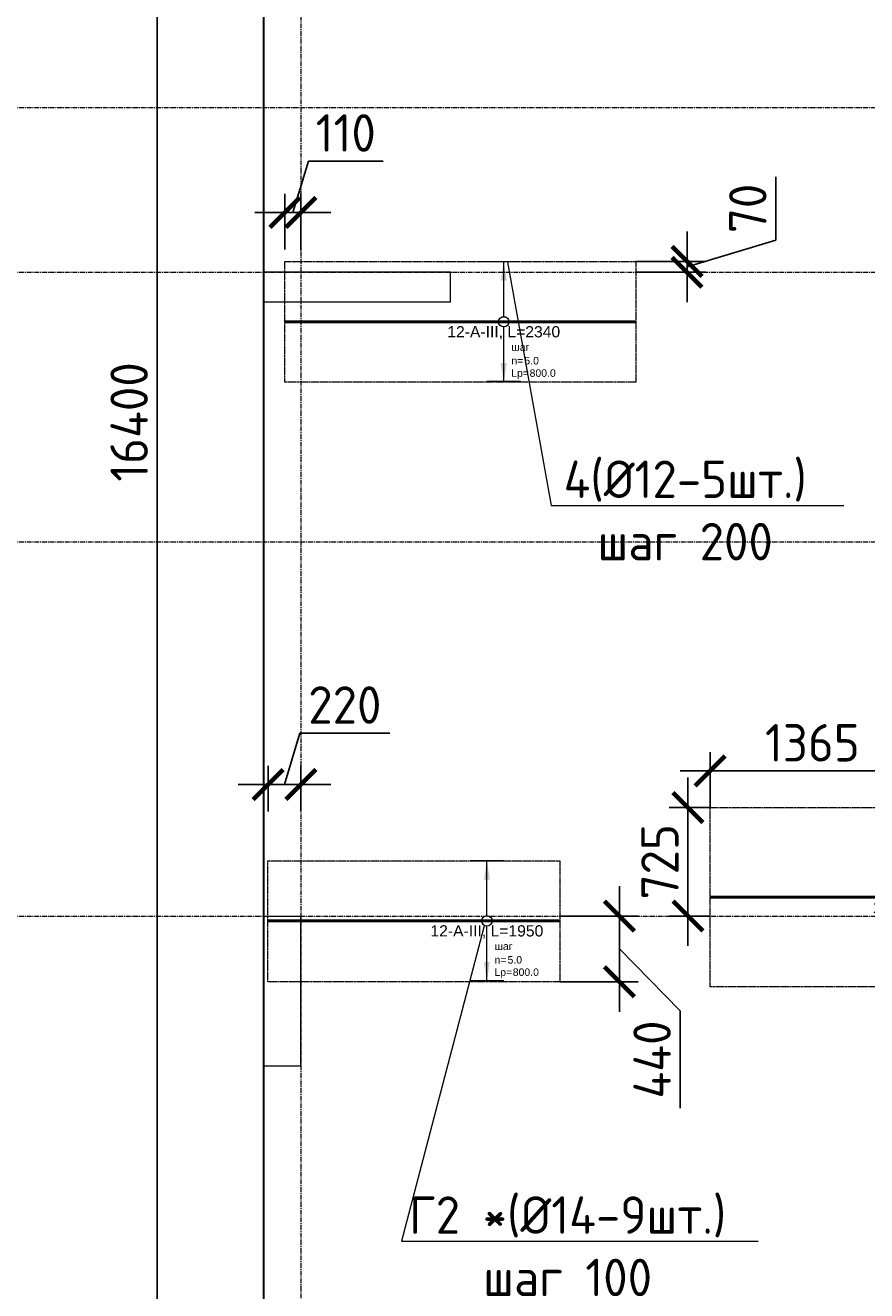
# Model space of a CAD drawing. Header units: millimetres. Extents: x -5898314 to 1055204, y -720802 to 1562611.
# Tile 280 of 362: x 1499 to 7121, y -42607 to -34155. Entities that reach past the tile are written whole.
import ezdxf
from ezdxf import colors
from ezdxf.entities.mleader import LeaderData, LeaderLine
from ezdxf.enums import TextEntityAlignment as Align
from ezdxf.math import Vec2, Vec3

# ---------------------------------------------------------------- set-up
doc = ezdxf.new("R2010")
doc.units = ezdxf.units.MM
doc.set_wipeout_variables(frame=1)
for name, pattern in [('01 Штриховая _4 мм_', [6, 3.5, -2.5]), ('______5', [1100, 800, -100, 100, -100]), ('DASHED', [7, 5, -2, 0]), ('GOST2.303 4', [7, 5, -2, 0]), ('осевая', [50.8, 31.75, -6.35, 6.35, -6.35])]:
    doc.linetypes.add(name, pattern=pattern)
for name, color, linetype, lineweight in [('907Сл Осевые', 1, 'Continuous', 0), ('АрмСтер', 2, 'Continuous', 50), ('контур распр. стерхней', 2, 'GOST2.303 4', 20), ('Оси', 40, '______5', 18), ('Перекрытие ж_бетон', 1, 'Continuous', 30), ('подоснова', 151, 'Continuous', 5), ('РАЗМЕРЫ', 1, 'Continuous', 9)]:
    doc.layers.add(name, color=color, linetype=linetype, lineweight=lineweight)
doc.layers.add('АрмСтер_атрибуты', color=2, linetype='Continuous', lineweight=0, plot=False)
doc.layers.add('Колонна_ бетон', color=7, linetype='Continuous', lineweight=50, true_color=0xb4b496)
doc.styles.add('GOST-2.304_Type-B', font='GOST_Common.ttf')
doc.styles.get("Standard").update_dxf_attribs({"font": 'arial.ttf'})
doc.styles.add('Аннотативный', font='arial.ttf')
doc.dimstyles.new('СПДС', dxfattribs={"dimscale": 100, "dimtxt": 2.5, "dimasz": 2, "dimexe": 1.25, "dimexo": 0, "dimtad": 1, "dimdec": 0, "dimrnd": 5, "dimtxsty": 'GOST-2.304_Type-B', "dimblk": 'ARCHTICK', "dimcen": 2.5, "dimdle": 2, "dimclrd": 1, "dimclre": 1, "dimclrt": 1, "dimadec": 0, "dimazin": 2, "dimtfac": 0.75, "dimtdec": 0, "dimtmove": 1, "dimatfit": 3, "dimfxl": 1, "dimtfillclr": 256, "dimtolj": 1, "dimarcsym": 1})

# ---------------------------------------------------------------- blocks, each defined once
blk = doc.blocks.new('_ArchTick')
at = {"color": 0, "linetype": 'ByBlock', "const_width": 0.15}
blk.add_lwpolyline([(-0.5, -0.5), (0.5, 0.5)], dxfattribs=at)
blk = doc.blocks.new('*D1318')
at = {"layer": 'DEFPOINTS', "color": 0, "lineweight": 0, "transparency": 16777216}
for p in [(2380.1, -28604.4), (3090.7, -28604.4), (2672.9, -45004.4)]:
    blk.add_point(p, dxfattribs=at)
at = {"layer": 'РАЗМЕРЫ', "color": 1, "lineweight": -2, "transparency": 16777216}
for p, q in [((2380.1, -45204.4), (2380.1, -28404.4)), ((3090.7, -28604.4), (2255.1, -28604.4)), ((2672.9, -45004.4), (2255.1, -45004.4))]:
    blk.add_line(p, q, dxfattribs=at)
at = {"layer": 'РАЗМЕРЫ', "color": 1, "lineweight": -2, "transparency": 16777216, "xscale": 200, "yscale": 200, "zscale": 200}
for p, rotation in [((2380.1, -28604.4), 90), ((2380.1, -45004.4), 270)]:
    blk.add_blockref('_ArchTick', p, dxfattribs=dict(at, rotation=rotation))
at = {"layer": 'РАЗМЕРЫ', "color": 1, "lineweight": 0, "transparency": 16777216, "insert": (2192.6, -36804.4), "char_height": 250, "attachment_point": 5, "rotation": 90, "style": 'GOST-2.304_Type-B'}
blk.add_mtext('\\A1;16400', dxfattribs=at)
blk = doc.blocks.new('подложка стн 1-го этажа')
at = {"layer": 'Колонна_ бетон', "color": 252, "linetype": 'DASHED', "lineweight": 0, "ltscale": 0.5, "true_color": 0x939598, "transparency": 33554687}
for p, q in [((7793.8, 18711.8, -200), (7793.8, 18911.8, -200)), ((7793.8, 18911.8, -200), (7793.8, 18911.8, -200)), ((9043.8, 18911.8, -200), (7793.8, 18911.8, -200)), ((7793.8, 18711.8, -200), (7793.8, 18911.8, -200)), ((7793.8, 18911.8, -200), (7793.8, 18911.8, -200)), ((9043.8, 18911.8, -200), (7793.8, 18911.8, -200)), ((9043.8, 18911.8, -200), (9043.8, 18911.8, -200)), ((9043.8, 18711.8, -200), (9043.8, 18911.8, -200)), ((9043.8, 18911.8, -200), (9043.8, 18911.8, -200)), ((9043.8, 18711.8, -200), (9043.8, 18911.8, -200)), ((9043.8, 18711.8, -200), (7793.8, 18711.8, -200)), ((7793.8, 18711.8, -200), (7793.8, 18711.8, -200)), ((9043.8, 18711.8, -200), (7793.8, 18711.8, -200)), ((7793.8, 18711.8, -200), (7793.8, 18711.8, -200)), ((9043.8, 18711.8, -200), (9043.8, 18711.8, -200)), ((9043.8, 18711.8, -200), (9043.8, 18711.8, -200)), ((7793.9, 14611.8, -200), (7793.9, 14611.8, -200)), ((7793.9, 14611.8, -200), (8043.9, 14611.8, -200)), ((7793.9, 13611.8, -200), (7793.9, 14611.8, -200)), ((7793.9, 14611.8, -200), (7793.9, 14611.8, -200)), ((7793.9, 14611.8, -200), (8043.9, 14611.8, -200)), ((7793.9, 13611.8, -200), (7793.9, 14611.8, -200)), ((8043.9, 14611.8, -200), (8043.9, 14611.8, -200)), ((8043.9, 13611.8, -200), (8043.9, 14611.8, -200)), ((8043.9, 14611.8, -200), (8043.9, 14611.8, -200)), ((8043.9, 13611.8, -200), (8043.9, 14611.8, -200)), ((7793.9, 13611.8, -200), (7793.9, 13611.8, -200)), ((7793.9, 13611.8, -200), (8043.9, 13611.8, -200)), ((7793.9, 13611.8, -200), (7793.9, 13611.8, -200)), ((7793.9, 13611.8, -200), (8043.9, 13611.8, -200)), ((8043.9, 13611.8, -200), (8043.9, 13611.8, -200)), ((8043.9, 13611.8, -200), (8043.9, 13611.8, -200))]:
    blk.add_line(p, q, dxfattribs=at)
blk = doc.blocks.new('оси блок 2')
at = {"layer": 'Оси', "color": 16, "linetype": 'осевая', "lineweight": 0, "transparency": 33554687}
for p, q in [((-85704.7, -322543), (-85704.7, -347930)), ((-89822.3, -332401.3), (-37238.5, -332401.3)), ((-89822.3, -333501.3), (-37238.5, -333501.3)), ((-89822.3, -335301.3), (-37238.5, -335301.3)), ((-89822.3, -337801.3), (-37238.5, -337801.3))]:
    blk.add_line(p, q, dxfattribs=at)
blk = doc.blocks.new('_None')
blk = doc.blocks.new('*U1013')
at = {"layer": 'РАЗМЕРЫ'}
for p, q in [((112.5, 400), (-112.5, 400)), ((112.5, -400), (-112.5, -400))]:
    blk.add_line(p, q, dxfattribs=at)
at = {"layer": 'РАЗМЕРЫ', "ltscale": 15}
blk.add_line((0, -400), (0, 400), dxfattribs=at)
at = {"layer": 'РАЗМЕРЫ'}
for points in [[(0, 400), (20.9, 274.8), (-20.9, 274.8)], [(0, -400), (20.9, -274.8), (-20.9, -274.8)]]:
    blk.add_solid(points, dxfattribs=at)
at = {"layer": 'АрмСтер_атрибуты', "color": 215, "ltscale": 15, "style": 'Аннотативный'}
for s, p in [('шаг', (51.4, -194.2)), ('n=', (51.4, -285.1)), ('Lр=', (50.2, -367.8))]:
    blk.add_text(s, height=50, dxfattribs=at).set_placement(p)
at = {"layer": 'АрмСтер_атрибуты', "style": 'Аннотативный', "flags": 8}
blk.add_attdef('ПОЗ', (110, 29.6), '', height=75, dxfattribs=at)
at = {"layer": 'АрмСтер_атрибуты', "color": 215, "style": 'Аннотативный'}
for tag, p, flags in [('ШАГ', (190.9, -194.2), 10), ('КОЛ', (138, -285.1), 8), ('ШИРИНА', (172.9, -367.8), 8)]:
    blk.add_attdef(tag, p, '', height=50, dxfattribs=dict(at, flags=flags))
at = {"layer": 'АрмСтер_атрибуты', "flags": 9}
for tag, p in [('МАССА', (-1033.5, -810.5)), ('ОБОЗНАЧЕНИЕ', (-1033.5, -924.4))]:
    blk.add_attdef(tag, p, '', height=75, dxfattribs=at)
at = {"linetype": 'Continuous', "lineweight": 0}
blk.add_wipeout([(35, 0), (28.3, 20.6), (10.8, 33.3), (-10.8, 33.3), (-28.3, 20.6), (-35, 0), (-28.3, -20.6), (-10.8, -33.3), (10.8, -33.3), (28.3, -20.6)], dxfattribs=at)
at = {"color": 0, "linetype": 'ByBlock', "lineweight": -2, "ltscale": 100}
blk.add_line((-1462.5, 0), (487.5, 0), dxfattribs=at)
at = {"layer": 'РАЗМЕРЫ'}
blk.add_circle((0, 0), 35, dxfattribs=at)
at = {"layer": 'АрмСтер_атрибуты', "style": 'Аннотативный', "flags": 8}
blk.add_attdef('НАИМЕНОВАНИЕ', text='', height=75, dxfattribs=at).set_placement((0, -29.3), align=Align.TOP_CENTER)
blk = doc.blocks.new('*U1262')
at = {"layer": 'РАЗМЕРЫ'}
for p, q in [((112.5, 600), (-112.5, 600)), ((112.5, -600), (-112.5, -600))]:
    blk.add_line(p, q, dxfattribs=at)
at = {"layer": 'РАЗМЕРЫ', "ltscale": 15}
blk.add_line((0, -600), (0, 600), dxfattribs=at)
at = {"layer": 'РАЗМЕРЫ'}
for points in [[(0, 600), (20.9, 474.8), (-20.9, 474.8)], [(0, -600), (20.9, -474.8), (-20.9, -474.8)]]:
    blk.add_solid(points, dxfattribs=at)
at = {"layer": 'АрмСтер_атрибуты', "color": 215, "ltscale": 15, "style": 'Аннотативный'}
for s, p in [('шаг', (51.4, -194.2)), ('n=', (51.4, -285.1)), ('Lр=', (50.2, -367.8))]:
    blk.add_text(s, height=50, dxfattribs=at).set_placement(p)
at = {"layer": 'АрмСтер_атрибуты', "style": 'Аннотативный', "flags": 8}
blk.add_attdef('ПОЗ', (110, 29.6), '', height=75, dxfattribs=at)
at = {"layer": 'АрмСтер_атрибуты', "color": 215, "style": 'Аннотативный'}
for tag, p, flags in [('ШАГ', (190.9, -194.2), 10), ('КОЛ', (138, -285.1), 8), ('ШИРИНА', (172.9, -367.8), 8)]:
    blk.add_attdef(tag, p, '', height=50, dxfattribs=dict(at, flags=flags))
at = {"layer": 'АрмСтер_атрибуты', "flags": 9}
for tag, p in [('МАССА', (-1033.5, -610.5)), ('ОБОЗНАЧЕНИЕ', (-1033.5, -724.4))]:
    blk.add_attdef(tag, p, '', height=75, dxfattribs=at)
at = {"linetype": 'Continuous', "lineweight": 0}
blk.add_wipeout([(35, 0), (28.3, 20.6), (10.8, 33.3), (-10.8, 33.3), (-28.3, 20.6), (-35, 0), (-28.3, -20.6), (-10.8, -33.3), (10.8, -33.3), (28.3, -20.6)], dxfattribs=at)
at = {"color": 0, "linetype": 'ByBlock', "lineweight": -2, "ltscale": 100}
blk.add_line((-1462.5, 0), (877.5, 0), dxfattribs=at)
at = {"layer": 'РАЗМЕРЫ'}
blk.add_circle((0, 0), 35, dxfattribs=at)
at = {"layer": 'АрмСтер_атрибуты', "style": 'Аннотативный', "flags": 8}
blk.add_attdef('НАИМЕНОВАНИЕ', text='', height=75, dxfattribs=at).set_placement((0, -29.3), align=Align.TOP_CENTER)
blk = doc.blocks.new('*U1290')
at = {"layer": 'РАЗМЕРЫ'}
for p, q in [((112.5, 400), (-112.5, 400)), ((112.5, -400), (-112.5, -400))]:
    blk.add_line(p, q, dxfattribs=at)
at = {"layer": 'РАЗМЕРЫ', "ltscale": 15}
blk.add_line((0, -400), (0, 400), dxfattribs=at)
at = {"layer": 'РАЗМЕРЫ'}
for points in [[(0, 400), (20.9, 274.8), (-20.9, 274.8)], [(0, -400), (20.9, -274.8), (-20.9, -274.8)]]:
    blk.add_solid(points, dxfattribs=at)
at = {"layer": 'АрмСтер_атрибуты', "color": 215, "ltscale": 15, "style": 'Аннотативный'}
for s, p in [('шаг', (51.4, -194.2)), ('n=', (51.4, -285.1)), ('Lр=', (50.2, -367.8))]:
    blk.add_text(s, height=50, dxfattribs=at).set_placement(p)
at = {"layer": 'АрмСтер_атрибуты', "style": 'Аннотативный', "flags": 8}
blk.add_attdef('ПОЗ', (110, 29.6), '', height=75, dxfattribs=at)
at = {"layer": 'АрмСтер_атрибуты', "color": 215, "style": 'Аннотативный'}
for tag, p, flags in [('ШАГ', (190.9, -194.2), 10), ('КОЛ', (138, -285.1), 8), ('ШИРИНА', (172.9, -367.8), 8)]:
    blk.add_attdef(tag, p, '', height=50, dxfattribs=dict(at, flags=flags))
at = {"layer": 'АрмСтер_атрибуты', "flags": 9}
for tag, p in [('МАССА', (-1033.5, -410.5)), ('ОБОЗНАЧЕНИЕ', (-1033.5, -524.4))]:
    blk.add_attdef(tag, p, '', height=75, dxfattribs=at)
at = {"linetype": 'Continuous', "lineweight": 0}
blk.add_wipeout([(35, 0), (28.3, 20.6), (10.8, 33.3), (-10.8, 33.3), (-28.3, 20.6), (-35, 0), (-28.3, -20.6), (-10.8, -33.3), (10.8, -33.3), (28.3, -20.6)], dxfattribs=at)
at = {"color": 0, "linetype": 'ByBlock', "lineweight": -2, "ltscale": 100}
blk.add_line((-1462.5, 0), (877.5, 0), dxfattribs=at)
at = {"layer": 'РАЗМЕРЫ'}
blk.add_circle((0, 0), 35, dxfattribs=at)
at = {"layer": 'АрмСтер_атрибуты', "style": 'Аннотативный', "flags": 8}
blk.add_attdef('НАИМЕНОВАНИЕ', text='', height=75, dxfattribs=at).set_placement((0, -29.3), align=Align.TOP_CENTER)
blk = doc.blocks.new('*D1336')
at = {"layer": '907Сл Осевые', "color": 1, "lineweight": -2, "transparency": 16777216}
for p, q in [((3286.8, -35405.2), (3390, -35061.4)), ((3390, -35061.4), (3890, -35061.4)), ((3233, -35653.2), (3233, -35280.2)), ((3340.7, -35653.2), (3340.7, -35280.2)), ((3233, -35405.2), (3033, -35405.2)), ((3340.7, -35405.2), (3233, -35405.2)), ((3340.7, -35405.2), (3233, -35405.2)), ((3340.7, -35405.2), (3540.7, -35405.2))]:
    blk.add_line(p, q, dxfattribs=at)
at = {"layer": 'DEFPOINTS', "color": 0, "lineweight": 0, "transparency": 16777216}
for p in [(3233, -35405.2), (3233, -35653.2), (3340.7, -35653.2)]:
    blk.add_point(p, dxfattribs=at)
at = {"layer": '907Сл Осевые', "color": 1, "lineweight": -2, "transparency": 16777216, "xscale": 200, "yscale": 200, "zscale": 200}
blk.add_blockref('_ArchTick', (3233, -35405.2), dxfattribs=at)
at = {"layer": '907Сл Осевые', "color": 1, "lineweight": -2, "transparency": 16777216, "xscale": 200, "yscale": 200, "zscale": 200, "rotation": 180}
blk.add_blockref('_ArchTick', (3340.7, -35405.2), dxfattribs=at)
at = {"layer": '907Сл Осевые', "color": 1, "lineweight": 0, "transparency": 16777216, "insert": (3640, -34873.9), "char_height": 250, "attachment_point": 5, "style": 'GOST-2.304_Type-B'}
blk.add_mtext('\\A1;110', dxfattribs=at)
blk = doc.blocks.new('*D1391')
at = {"layer": '907Сл Осевые', "color": 1, "lineweight": -2, "transparency": 16777216}
for p, q in [((6513.9, -35589.9), (6513.9, -35166.1)), ((5920.2, -35731.9), (5920.2, -35531.9)), ((5920.2, -35768.1), (6513.9, -35589.9)), ((5577.4, -35731.9), (6045.2, -35731.9)), ((5920.2, -35804.3), (5920.2, -35731.9)), ((5920.2, -35804.3), (5920.2, -35731.9)), ((5577.4, -35804.3), (6045.2, -35804.3)), ((5920.2, -35804.3), (5920.2, -36004.3))]:
    blk.add_line(p, q, dxfattribs=at)
at = {"layer": 'DEFPOINTS', "color": 0, "lineweight": 0, "transparency": 16777216}
for p in [(5577.4, -35731.9), (5920.2, -35731.9), (5577.4, -35804.3, 200)]:
    blk.add_point(p, dxfattribs=at)
at = {"layer": '907Сл Осевые', "color": 1, "lineweight": -2, "transparency": 16777216, "xscale": 200, "yscale": 200, "zscale": 200}
for p, rotation in [((5920.2, -35731.9), 270), ((5920.2, -35804.3), 90)]:
    blk.add_blockref('_ArchTick', p, dxfattribs=dict(at, rotation=rotation))
at = {"layer": '907Сл Осевые', "color": 1, "lineweight": 0, "transparency": 16777216, "insert": (6326.4, -35378), "char_height": 250, "attachment_point": 5, "rotation": 90, "style": 'GOST-2.304_Type-B'}
blk.add_mtext('\\A1;70', dxfattribs=at)
blk = doc.blocks.new('*D1337')
at = {"layer": '907Сл Осевые', "color": 1, "lineweight": -2, "transparency": 16777216}
for p, q in [((3230.5, -39226.1), (3333.7, -38882.4)), ((3333.7, -38882.4), (3933.7, -38882.4)), ((3120.5, -39407.1), (3120.5, -39101.1)), ((3340.5, -39407.1), (3340.5, -39101.1)), ((3540.5, -39226.1), (2920.5, -39226.1))]:
    blk.add_line(p, q, dxfattribs=at)
at = {"layer": 'DEFPOINTS', "color": 0, "lineweight": 0, "transparency": 16777216}
for p in [(3120.5, -39226.1), (3120.5, -39407.1), (3340.5, -39407.1)]:
    blk.add_point(p, dxfattribs=at)
at = {"layer": '907Сл Осевые', "color": 1, "lineweight": -2, "transparency": 16777216, "xscale": 200, "yscale": 200, "zscale": 200, "rotation": 180}
blk.add_blockref('_ArchTick', (3120.5, -39226.1), dxfattribs=at)
at = {"layer": '907Сл Осевые', "color": 1, "lineweight": -2, "transparency": 16777216, "xscale": 200, "yscale": 200, "zscale": 200}
blk.add_blockref('_ArchTick', (3340.5, -39226.1), dxfattribs=at)
at = {"layer": '907Сл Осевые', "color": 1, "lineweight": 0, "transparency": 16777216, "insert": (3633.7, -38694.9), "char_height": 250, "attachment_point": 5, "style": 'GOST-2.304_Type-B'}
blk.add_mtext('\\A1;220', dxfattribs=at)
blk = doc.blocks.new('*D1392')
at = {"layer": '907Сл Осевые', "color": 1, "lineweight": -2, "transparency": 16777216}
for p, q in [((5926.5, -40304.3), (5926.5, -39179.5)), ((6074.6, -39379.5), (5801.5, -39379.5)), ((6074.6, -40104.3), (5801.5, -40104.3))]:
    blk.add_line(p, q, dxfattribs=at)
at = {"layer": 'DEFPOINTS', "color": 0, "lineweight": 0, "transparency": 16777216}
for p in [(5926.5, -39379.5), (6074.6, -39379.5), (6074.6, -40104.3, 200)]:
    blk.add_point(p, dxfattribs=at)
at = {"layer": '907Сл Осевые', "color": 1, "lineweight": -2, "transparency": 16777216, "xscale": 200, "yscale": 200, "zscale": 200}
for p, rotation in [((5926.5, -39379.5), 90), ((5926.5, -40104.3), 270)]:
    blk.add_blockref('_ArchTick', p, dxfattribs=dict(at, rotation=rotation))
at = {"layer": '907Сл Осевые', "color": 1, "lineweight": 0, "transparency": 16777216, "insert": (5739, -39741.9), "char_height": 250, "attachment_point": 5, "rotation": 90, "style": 'GOST-2.304_Type-B'}
blk.add_mtext('\\A1;725', dxfattribs=at)
blk = doc.blocks.new('*D1338')
at = {"layer": '907Сл Осевые', "color": 1, "lineweight": -2, "transparency": 16777216}
for p, q in [((6074.6, -39379.5), (6074.6, -39009.9)), ((7440.4, -39379.5), (7440.4, -39009.9)), ((7640.4, -39134.9), (5874.6, -39134.9))]:
    blk.add_line(p, q, dxfattribs=at)
at = {"layer": 'DEFPOINTS', "color": 0, "lineweight": 0, "transparency": 16777216}
for p in [(6074.6, -39134.9), (6074.6, -39379.5), (7440.4, -39379.5, 200)]:
    blk.add_point(p, dxfattribs=at)
at = {"layer": '907Сл Осевые', "color": 1, "lineweight": -2, "transparency": 16777216, "xscale": 200, "yscale": 200, "zscale": 200, "rotation": 180}
blk.add_blockref('_ArchTick', (6074.6, -39134.9), dxfattribs=at)
at = {"layer": '907Сл Осевые', "color": 1, "lineweight": -2, "transparency": 16777216, "xscale": 200, "yscale": 200, "zscale": 200}
blk.add_blockref('_ArchTick', (7440.4, -39134.9), dxfattribs=at)
at = {"layer": '907Сл Осевые', "color": 1, "lineweight": 0, "transparency": 16777216, "insert": (6757.5, -38947.4), "char_height": 250, "attachment_point": 5, "style": 'GOST-2.304_Type-B'}
blk.add_mtext('\\A1;1365', dxfattribs=at)
blk = doc.blocks.new('*D1347')
at = {"layer": '907Сл Осевые', "color": 1, "lineweight": -2, "transparency": 16777216}
for p, q in [((5467.8, -39905), (5467.8, -40743.4)), ((5070, -40105), (5592.8, -40105)), ((5467.8, -40324.2), (5874.1, -40738)), ((5070, -40543.4), (5592.8, -40543.4)), ((5874.1, -40738), (5874.1, -41388))]:
    blk.add_line(p, q, dxfattribs=at)
at = {"layer": 'DEFPOINTS', "color": 0, "lineweight": 0, "transparency": 16777216}
for p in [(5070, -40105), (5070, -40543.4), (5467.8, -40543.4)]:
    blk.add_point(p, dxfattribs=at)
at = {"layer": '907Сл Осевые', "color": 1, "lineweight": -2, "transparency": 16777216, "xscale": 200, "yscale": 200, "zscale": 200}
for p, rotation in [((5467.8, -40105), 90), ((5467.8, -40543.4), 270)]:
    blk.add_blockref('_ArchTick', p, dxfattribs=dict(at, rotation=rotation))
at = {"layer": '907Сл Осевые', "color": 1, "lineweight": 0, "transparency": 16777216, "insert": (5686.6, -41063), "char_height": 250, "attachment_point": 5, "rotation": 90, "style": 'GOST-2.304_Type-B'}
blk.add_mtext('\\A1;440', dxfattribs=at)

msp = doc.modelspace()

# ---------------------------------------------------------------- linework, layer by layer
at = {"layer": 'контур распр. стерхней', "linetype": '01 Штриховая _4 мм_'}
for points in [[(5577.43, -36538.4), (3232.87, -36538.4), (3232.88, -35731.85), (5577.44, -35731.85)], [(8419.15, -40576.48), (6074.6, -40576.48), (6074.61, -39379.47), (8419.16, -39379.47)], [(5070.27, -40543.47), (3120.27, -40543.47), (3120.28, -39736.6), (5070.28, -39736.6)]]:
    msp.add_lwpolyline(points, close=True, dxfattribs=at)
at = {"layer": 'Перекрытие ж_бетон'}
msp.add_lwpolyline([(13750.67, -28354.44), (13750.67, -28354.44), (3090.67, -28354.44), (3090.67, -45254.44)], dxfattribs=at)

# ---------------------------------------------------------------- block references
msp.add_blockref('подложка стн 1-го этажа', (-4703.26, -54716.23, 560), dxfattribs=at)
at = {"layer": 'подоснова', "color": 6, "ltscale": 0.3}
msp.add_blockref('оси блок 2', (89045.38, 297696.88), dxfattribs=at)

# ---------------------------------------------------------------- dimensions: what is measured, and where the dimension line sits
at = {"layer": '907Сл Осевые', "lineweight": 0}
for base, p1, p2, picture, middle in [((3233, -35405.15), (3340.67, -35653.17), (3233, -35653.17), '*D1336', (3452.46, -34873.9)), ((3120.55, -39226.15), (3340.55, -39407.12), (3120.55, -39407.12), '*D1337', (3396.17, -38694.9))]:
    dim = msp.add_linear_dim(base=base, p1=p1, p2=p2, dimstyle='СПДС', override={"dimtxt": 2.5}, dxfattribs=at)
    dim.commit()
    dim.dimension.update_dxf_attribs({"geometry": picture, "text_midpoint": middle})
at = {"layer": 'РАЗМЕРЫ', "color": 1, "lineweight": 0}
dim = msp.add_linear_dim(base=(2380.09, -28604.44), p1=(2672.88, -45004.44), p2=(3090.67, -28604.44), angle=90, dimstyle='СПДС', override={"dimtxt": 2.5, "dimrnd": 5}, dxfattribs=at)
dim.commit()
dim.dimension.update_dxf_attribs({"geometry": '*D1318', "text_midpoint": (2192.59, -36804.44)})

# ---------------------------------------------------------------- leaders
at = {"layer": 'подоснова', "color": 4, "lineweight": 0, "ltscale": 0.3}
ml = msp.add_multileader_mtext('Standard', dxfattribs=at)
ml.set_content('4(%%C12-5шт.)\\Pшаг 200', color=4, style='GOST-2.304_Type-B')
ml.set_leader_properties(color=256, linetype='ByLayer', lineweight=15)
ml.set_arrow_properties(name='NONE')
ml.build(insert=Vec2(0, 0))
ml.multileader.update_dxf_attribs({"text_left_attachment_type": 6, "text_right_attachment_type": 6, "dogleg_length": 0.1, "arrow_head_size": 18})
ctx = ml.context
ctx.base_point, ctx.char_height, ctx.arrow_head_size, ctx.landing_gap_size, ctx.plane_origin = Vec3(5012.82, -37362.01, 43150), 250, 18, 20, Vec3(-5315.43, -32630.47, 43150)
ctx.left_attachment, ctx.right_attachment, ctx.text_align_type = 6, 6, 1
notes = []
notes.append((ctx, [(0, (1, 1, 0), (5012.72, -37362.01, 43150), (1, 0), 0.1, [(0, [(4720.39, -35737.2, 43150)], 0, [])])]))
ctx.mtext.insert, ctx.mtext.alignment, ctx.mtext.flow_direction = Vec3(5907.82, -37062.01, 43150), 2, 5
at = {"layer": 'подоснова', "color": 2, "lineweight": 0, "ltscale": 0.3}
ml = msp.add_multileader_mtext('Standard', dxfattribs=at)
ml.set_content('Г2 *(%%C14-9шт.)\\Pшаг 100', color=2, style='GOST-2.304_Type-B')
ml.set_leader_properties(color=256, linetype='ByLayer', lineweight=15)
ml.set_arrow_properties(name='NONE')
ml.build(insert=Vec2(0, 0))
ml.multileader.update_dxf_attribs({"text_left_attachment_type": 6, "text_right_attachment_type": 6, "dogleg_length": 0.1, "arrow_head_size": 18})
ctx = ml.context
ctx.base_point, ctx.char_height, ctx.arrow_head_size, ctx.landing_gap_size, ctx.plane_origin = Vec3(4011.63, -42276.66), 250, 18, 20, Vec3(-5482.62, -37089.95)
ctx.left_attachment, ctx.right_attachment, ctx.text_align_type = 6, 6, 1
notes.append((ctx, [(0, (1, 1, 0), (4011.53, -42276.66), (1, 0), 0.1, [(0, [(4573.48, -40136.6)], 0, [])])]))
ctx.mtext.insert, ctx.mtext.alignment, ctx.mtext.flow_direction = Vec3(5122.54, -41976.66), 2, 5
for ctx, leaders in notes:
    for number, flags, end, landing, length, lines in leaders:
        leader = LeaderData()
        leader.index, (leader.has_last_leader_line, leader.has_dogleg_vector, leader.attachment_direction) = number, flags
        leader.last_leader_point, leader.dogleg_vector, leader.dogleg_length = Vec3(end), Vec3(landing), length
        for number, points, colour, breaks in lines:
            line = LeaderLine()
            line.index, line.vertices, line.color, line.breaks = number, Vec3.list(points), colors.encode_raw_color(colour), breaks
            leader.lines.append(line)
        ctx.leaders.append(leader)

# ---------------------------------------------------------------- next in the draw order: block references
at = {"layer": 'АрмСтер', "ltscale": 15}
ref = msp.add_blockref('*U1290', (4695.38, -36134.97), dxfattribs=at)
ref.add_attrib('НАИМЕНОВАНИЕ', '12-A-III, L=2340', dxfattribs={"layer": 'АрмСтер_атрибуты', "height": 75, "style": 'Аннотативный', "flags": 8}).set_placement((4695.38, -36164.31), align=Align.TOP_CENTER)
ref.add_attrib('КОЛ', '5.0', (4833.43, -36420.09), dxfattribs={"layer": 'АрмСтер_атрибуты', "color": 215, "height": 50, "style": 'Аннотативный', "flags": 8})
ref.add_attrib('ШИРИНА', '800.0', (4868.27, -36502.77), dxfattribs={"layer": 'АрмСтер_атрибуты', "color": 215, "height": 50, "style": 'Аннотативный', "flags": 8})
ref = msp.add_blockref('*U1262', (7537.11, -39979.47), dxfattribs=at)
ref.add_attrib('НАИМЕНОВАНИЕ', '12-A-III, L=2340', dxfattribs={"layer": 'АрмСтер_атрибуты', "height": 75, "style": 'Аннотативный', "flags": 8}).set_placement((7537.11, -40008.81), align=Align.TOP_CENTER)
ref.add_attrib('КОЛ', '7.0', (7675.16, -40264.6), dxfattribs={"layer": 'АрмСтер_атрибуты', "color": 215, "height": 50, "style": 'Аннотативный', "flags": 8})
ref.add_attrib('ШИРИНА', '1200.0', (7709.99, -40347.27), dxfattribs={"layer": 'АрмСтер_атрибуты', "color": 215, "height": 50, "style": 'Аннотативный', "flags": 8})
ref = msp.add_blockref('*U1013', (4582.78, -40136.6), dxfattribs=at)
ref.add_attrib('НАИМЕНОВАНИЕ', '12-A-III, L=1950', dxfattribs={"layer": 'АрмСтер_атрибуты', "height": 75, "style": 'Аннотативный', "flags": 8}).set_placement((4582.78, -40165.94), align=Align.TOP_CENTER)
ref.add_attrib('КОЛ', '5.0', (4720.83, -40421.73), dxfattribs={"layer": 'АрмСтер_атрибуты', "color": 215, "height": 50, "style": 'Аннотативный', "flags": 8})
ref.add_attrib('ШИРИНА', '800.0', (4755.66, -40504.4), dxfattribs={"layer": 'АрмСтер_атрибуты', "color": 215, "height": 50, "style": 'Аннотативный', "flags": 8})

# ---------------------------------------------------------------- next in the draw order: dimensions: what is measured, and where the dimension line sits
at = {"layer": '907Сл Осевые', "lineweight": 0}
for base, p1, p2, picture, middle in [((5920.16, -35731.85), (5577.44, -35804.26, 200), (5577.44, -35731.85), '*D1391', (6326.41, -35527.43)), ((5926.46, -39379.47), (6074.6, -40104.26, 200), (6074.61, -39379.47), '*D1392', (5738.96, -39741.87))]:
    dim = msp.add_linear_dim(base=base, p1=p1, p2=p2, angle=90, dimstyle='СПДС', override={"dimtxt": 2.5}, dxfattribs=at)
    dim.commit()
    dim.dimension.update_dxf_attribs({"geometry": picture, "text_midpoint": middle})
dim = msp.add_linear_dim(base=(6074.61, -39134.95), p1=(7440.4, -39379.47, 200), p2=(6074.61, -39379.47), dimstyle='СПДС', override={"dimtxt": 2.5}, dxfattribs=at)
dim.commit()
dim.dimension.update_dxf_attribs({"geometry": '*D1338', "text_midpoint": (6757.51, -38947.45)})
at = {"layer": '907Сл Осевые', "color": 4, "lineweight": 0}
dim = msp.add_linear_dim(base=(5467.81, -40543.4), p1=(5070.03, -40104.97), p2=(5070.03, -40543.4), angle=90, dimstyle='СПДС', override={"dimtxt": 2.5}, dxfattribs=at)
dim.commit()
dim.dimension.update_dxf_attribs({"geometry": '*D1347', "text_midpoint": (5874.06, -40800.48), "dimtype": 160})

doc.saveas('drawing.dxf')
